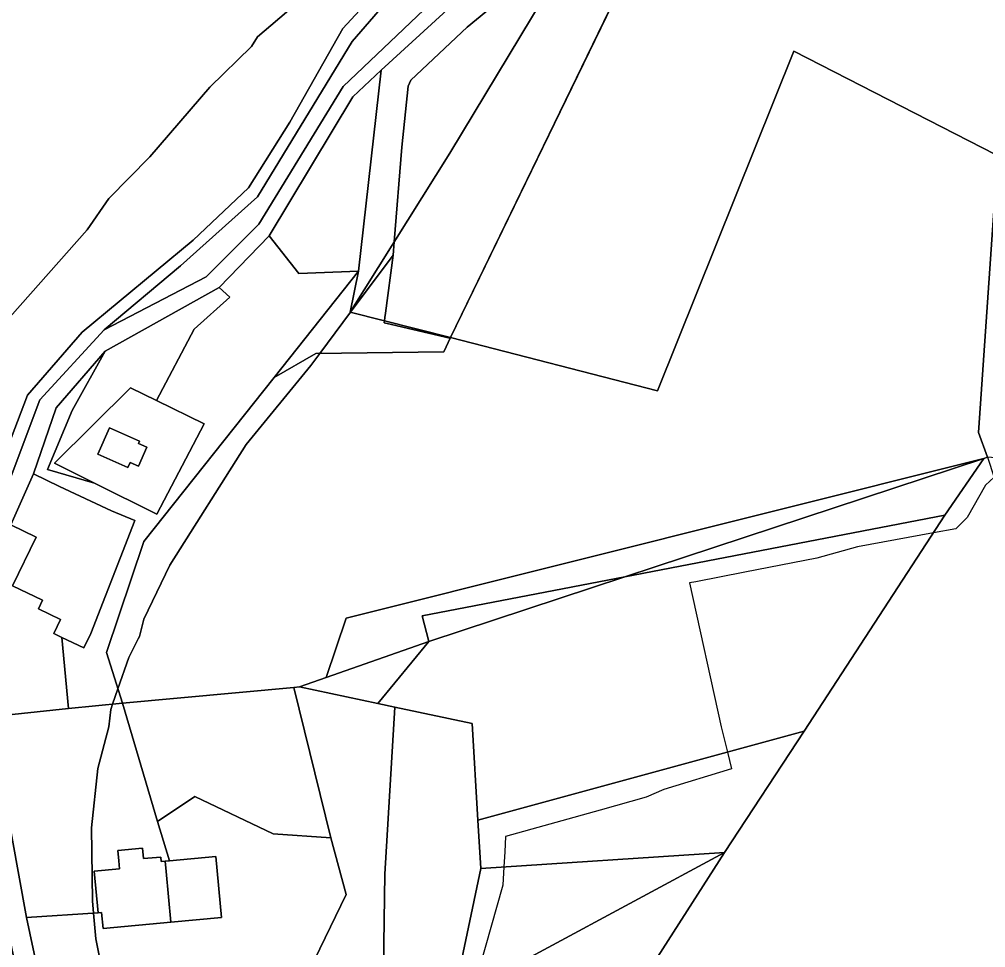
# Model space of a CAD drawing. Extents: x -477304 to -465429, y -1159113 to -1149210.
# Drawn here: x -473361.8 to -473125.3, y -1152599.3 to -1152372 of the extents above; entities that cross this region are included whole.
import ezdxf

# ---------------------------------------------------------------- set-up
doc = ezdxf.new("R2010")
doc.units = 0
for name, color, linetype in [('BPEJ_s', 7, 'Continuous'), ('ostatni_s', 7, 'Continuous'), ('PUPFL_s', 7, 'Continuous'), ('trav_porost_s', 7, 'Continuous'), ('voda_s', 7, 'Continuous'), ('zahrada_s', 7, 'Continuous')]:
    doc.layers.add(name, color=color, linetype=linetype)

msp = doc.modelspace()

# ---------------------------------------------------------------- linework, layer by layer
at = {"layer": 'BPEJ_s'}
for points in [[(-473239.83, -1152363.73), (-473252.17, -1152373.94), (-473266, -1152386.92), (-473266.64, -1152388.41), (-473268.13, -1152403.31), (-473270.01, -1152426.46), (-473270.28, -1152429.74), (-473280.75, -1152443.73), (-473288.27, -1152453.78), (-473290.47, -1152456.72), (-473306.22, -1152476.08), (-473324.94, -1152505.65), (-473331.33, -1152518.85), (-473332.39, -1152523.1), (-473332.67, -1152523.67), (-473334.94, -1152528.21), (-473337.64, -1152535.92), (-473338.96, -1152539.68), (-473339.41, -1152540.98), (-473339.84, -1152545.23), (-473342.6, -1152555.45), (-473344.09, -1152569.91), (-473343.88, -1152587.79), (-473343.6, -1152590.85), (-473343.03, -1152597.15), (-473342.22, -1152601.22)], [(-473342.6, -1152555.45), (-473339.84, -1152545.23), (-473339.41, -1152540.98), (-473338.96, -1152539.68), (-473337.64, -1152535.92), (-473334.94, -1152528.21), (-473332.67, -1152523.67), (-473332.39, -1152523.1), (-473331.33, -1152518.85), (-473324.94, -1152505.65), (-473306.22, -1152476.08), (-473290.47, -1152456.72), (-473288.27, -1152453.78), (-473280.75, -1152443.73), (-473270.28, -1152429.74), (-473272.17, -1152443.95), (-473272.32, -1152445.01), (-473272.43, -1152445.83), (-473272.49, -1152446.29), (-473270.68, -1152446.71), (-473256.38, -1152450.07), (-473256.29, -1152449.88), (-473214.7, -1152364.24)], [(-473214.7, -1152364.24), (-473256.29, -1152449.88), (-473256.38, -1152450.07), (-473270.68, -1152446.71), (-473272.49, -1152446.29), (-473272.43, -1152445.83), (-473272.32, -1152445.01), (-473272.17, -1152443.95), (-473270.28, -1152429.74), (-473270.01, -1152426.46), (-473268.13, -1152403.31), (-473266.64, -1152388.41), (-473266, -1152386.92), (-473252.17, -1152373.94), (-473239.83, -1152363.73)], [(-473294.73, -1152368.84), (-473303.45, -1152376.28), (-473304.94, -1152378.62), (-473315.16, -1152388.63), (-473329.84, -1152405.65), (-473339.84, -1152415.86), (-473345.16, -1152423.52), (-473368.57, -1152449.91)], [(-473368.57, -1152449.91), (-473345.16, -1152423.52), (-473339.84, -1152415.86), (-473329.84, -1152405.65), (-473315.16, -1152388.63), (-473304.94, -1152378.62), (-473303.45, -1152376.28), (-473294.73, -1152368.84)], [(-473123.2, -1152484.12), (-473125.36, -1152486.08), (-473129.83, -1152493.95), (-473132.59, -1152496.72), (-473138.09, -1152497.74), (-473156.64, -1152501.19), (-473166.64, -1152503.95), (-473184.2, -1152507.36), (-473196.21, -1152509.7), (-473197.77, -1152510), (-473190.04, -1152545.23), (-473188.51, -1152551.4), (-473187.5, -1152555.49), (-473204.08, -1152560.55), (-473208.34, -1152562.47), (-473219.66, -1152565.64), (-473242.77, -1152572.11), (-473242.98, -1152575.85), (-473243.19, -1152579.53), (-473243.45, -1152583.96), (-473250.52, -1152609.01)], [(-473123.2, -1152484.12), (-473125.36, -1152486.08), (-473129.83, -1152493.95), (-473132.59, -1152496.72), (-473138.09, -1152497.74), (-473156.64, -1152501.19), (-473166.64, -1152503.95), (-473184.2, -1152507.36), (-473196.21, -1152509.7), (-473197.77, -1152510), (-473190.04, -1152545.23), (-473188.51, -1152551.4), (-473187.5, -1152555.49), (-473204.08, -1152560.55), (-473208.34, -1152562.47), (-473219.66, -1152565.64), (-473242.77, -1152572.11), (-473242.98, -1152575.85), (-473243.19, -1152579.53), (-473243.45, -1152583.96), (-473250.52, -1152609.01)], [(-473342.22, -1152601.22), (-473343.03, -1152597.15), (-473343.6, -1152590.85), (-473343.88, -1152587.79), (-473344.09, -1152569.91), (-473342.6, -1152555.45)]]:
    msp.add_lwpolyline(points, dxfattribs=at)
at = {"layer": 'ostatni_s'}
for points in [[(-473303.45, -1152415.46), (-473280.32, -1152377.43), (-473268.17, -1152363.31), (-473246.56, -1152340.4), (-473236.85, -1152319.14), (-473230.55, -1152303.09), (-473223.74, -1152296.46), (-473217.47, -1152302.17), (-473227.95, -1152319.25), (-473241.41, -1152349.25), (-473282.51, -1152388.46), (-473303.14, -1152422.15), (-473316.02, -1152435.09), (-473341.01, -1152448.06), (-473322.37, -1152432.38)], [(-473343.39, -1152485.56), (-473353.15, -1152480.71), (-473334.58, -1152462.23), (-473328.19, -1152465.35), (-473316.56, -1152471.02), (-473328.12, -1152493.15)], [(-473330.55, -1152476.72), (-473332.6, -1152481.39), (-473334.66, -1152480.48), (-473335.21, -1152481.72), (-473342.53, -1152478.5), (-473339.69, -1152472.04), (-473332.37, -1152475.26), (-473332.61, -1152475.82)], [(-473332.37, -1152475.26), (-473339.69, -1152472.04), (-473342.53, -1152478.5), (-473335.21, -1152481.72), (-473334.66, -1152480.48), (-473332.6, -1152481.39), (-473330.55, -1152476.72), (-473332.61, -1152475.82)], [(-473213.57, -1152508.48), (-473263.21, -1152518.02), (-473261.53, -1152524.29), (-473286.72, -1152533.15), (-473281.8, -1152518.58), (-473125.76, -1152479.53)], [(-473358.31, -1152483.31), (-473351.92, -1152486.37), (-473339.22, -1152492.38), (-473333.5, -1152494.69), (-473344.28, -1152522.37), (-473346, -1152525.92), (-473351.35, -1152523.33), (-473353.32, -1152522.37), (-473351.66, -1152518.95), (-473357.11, -1152516.3), (-473356.11, -1152514.24), (-473363.43, -1152510.69), (-473357.67, -1152498.8), (-473363.85, -1152495.8)], [(-473341.65, -1152590.7), (-473342.5, -1152590.78), (-473343.43, -1152580.55), (-473337.24, -1152579.99), (-473337.42, -1152578.02), (-473337.65, -1152575.5), (-473331.59, -1152574.95), (-473331.36, -1152577.47), (-473327.17, -1152577.09), (-473327.07, -1152578.19), (-473326.08, -1152578.1), (-473325.85, -1152580.62), (-473324.72, -1152593.06), (-473341.29, -1152594.59)]]:
    msp.add_lwpolyline(points, close=True, dxfattribs=at)
for points in [[(-473371.35, -1152585.81), (-473371.72, -1152582.63), (-473375.13, -1152564.43), (-473379.28, -1152526.37), (-473378.45, -1152521.81), (-473379.75, -1152507.27), (-473377.92, -1152504.24), (-473369.42, -1152489.14), (-473359.75, -1152464.05), (-473346.36, -1152448.57), (-473319.19, -1152426.04), (-473305.65, -1152413.28), (-473295.54, -1152397.17), (-473282.57, -1152374.28), (-473249.72, -1152338.71)], [(-473268.17, -1152363.31), (-473280.32, -1152377.43), (-473303.45, -1152415.46), (-473322.37, -1152432.38), (-473341.01, -1152448.06), (-473356.77, -1152465.14), (-473365.75, -1152489.08), (-473375.41, -1152513.2), (-473370.71, -1152563.16), (-473365.42, -1152590.64), (-473362.2, -1152606.24), (-473354.3, -1152629.93), (-473345.6, -1152641.33), (-473331.85, -1152676.76), (-473320.48, -1152705.29), (-473314.8, -1152725.09), (-473309.75, -1152741.94)]]:
    msp.add_lwpolyline(points, dxfattribs=at)
at = {"layer": 'PUPFL_s'}
for points in [[(-473196.14, -1152293.94), (-473192.35, -1152296.3), (-473184.18, -1152301.4), (-473256.29, -1152449.88), (-473280.81, -1152443.72), (-473256.45, -1152404.79), (-473224.76, -1152352.25)], [(-473224.76, -1152352.25), (-473256.45, -1152404.79), (-473280.81, -1152443.72), (-473278.81, -1152433.66), (-473273.21, -1152384.45), (-473238.14, -1152352.3), (-473235.51, -1152347.22)], [(-473299.44, -1152459.68), (-473278.81, -1152433.66), (-473280.81, -1152443.72), (-473256.29, -1152449.88), (-473257.92, -1152453.42), (-473289.21, -1152453.79)], [(-473250.99, -1152544.43), (-473269.87, -1152540.41), (-473274.01, -1152539.53), (-473261.53, -1152524.29), (-473213.57, -1152508.48), (-473135.28, -1152493.43), (-473169.69, -1152546.26), (-473249.54, -1152568.05)], [(-473293.22, -1152535.44), (-473286.72, -1152533.15), (-473261.53, -1152524.29), (-473274.01, -1152539.53)], [(-473249.54, -1152568.05), (-473169.69, -1152546.26), (-473189.2, -1152575.99), (-473248.83, -1152579.9)], [(-473255.52, -1152611.71), (-473248.83, -1152579.9), (-473189.2, -1152575.99)], [(-473251.44, -1152622.78), (-473255.52, -1152611.71), (-473189.2, -1152575.99), (-473209.55, -1152607.75)]]:
    msp.add_lwpolyline(points, close=True, dxfattribs=at)
msp.add_lwpolyline([(-473300.42, -1152747.86), (-473284.2, -1152723.81), (-473209.55, -1152607.75), (-473189.2, -1152575.99), (-473169.69, -1152546.26), (-473135.28, -1152493.43), (-473125.76, -1152479.53), (-473124.82, -1152479.18), (-473106.05, -1152536.51), (-473104.17, -1152542.14), (-473083.55, -1152653.86), (-473043.28, -1152739.47), (-473011.45, -1152783.25)], dxfattribs=at)
at = {"layer": 'trav_porost_s'}
for points in [[(-473182.1, -1152302.69), (-473088.75, -1152360.89), (-473102.42, -1152378.92), (-473113.5, -1152391.37), (-473117.93, -1152402.7), (-473119.54, -1152406.83), (-473172.27, -1152379.81), (-473205.6, -1152462.97), (-473256.29, -1152449.88), (-473184.18, -1152301.4)], [(-473257.92, -1152453.42), (-473256.29, -1152449.88), (-473205.6, -1152462.97), (-473172.27, -1152379.81), (-473119.54, -1152406.83), (-473122.95, -1152414.12), (-473127.01, -1152473.19), (-473124.82, -1152479.18), (-473125.76, -1152479.53), (-473281.8, -1152518.58), (-473286.72, -1152533.15), (-473293.22, -1152535.44), (-473294.61, -1152535.57), (-473336.53, -1152539.44), (-473340.45, -1152527.01), (-473331.29, -1152499.87), (-473299.44, -1152459.68), (-473289.21, -1152453.79)], [(-473032.72, -1152438.97), (-473036.03, -1152445.24), (-473040.89, -1152477.4), (-473041.73, -1152486.39), (-473047.43, -1152485.9), (-473124.82, -1152479.18), (-473127.01, -1152473.19), (-473122.95, -1152414.12), (-473119.54, -1152406.83), (-473117.93, -1152402.7), (-473047.19, -1152431.89)], [(-473125.76, -1152479.53), (-473135.28, -1152493.43), (-473213.57, -1152508.48)], [(-473263.21, -1152518.02), (-473213.57, -1152508.48), (-473261.53, -1152524.29)], [(-473318.85, -1152562.25), (-473327.93, -1152568.37), (-473336.53, -1152539.44), (-473294.61, -1152535.57), (-473285.56, -1152572.36), (-473299.62, -1152571.41)], [(-473285.56, -1152572.36), (-473294.61, -1152535.57), (-473293.22, -1152535.44), (-473274.01, -1152539.53), (-473269.87, -1152540.41), (-473272.31, -1152581.29), (-473272.92, -1152621.2), (-473276.34, -1152623.06), (-473304.92, -1152634.06), (-473281.79, -1152586.23)], [(-473272.92, -1152621.2), (-473272.31, -1152581.29), (-473269.87, -1152540.41), (-473250.99, -1152544.43), (-473249.54, -1152568.05), (-473248.83, -1152579.9), (-473255.52, -1152611.71)]]:
    msp.add_lwpolyline(points, close=True, dxfattribs=at)
for points in [[(-473249.72, -1152338.71), (-473282.57, -1152374.28), (-473295.54, -1152397.17), (-473305.65, -1152413.28), (-473319.19, -1152426.04), (-473346.36, -1152448.57), (-473359.75, -1152464.05), (-473369.42, -1152489.14), (-473377.92, -1152504.24), (-473382.09, -1152499.96), (-473387.87, -1152498.03), (-473389.02, -1152497.82), (-473385.39, -1152488.84), (-473414.23, -1152480.56), (-473373.66, -1152420.69), (-473383.58, -1152413.12), (-473418.41, -1152388.5), (-473373.59, -1152321.07)], [(-473357.31, -1152604.57), (-473360, -1152591.88), (-473342.5, -1152590.78), (-473341.65, -1152590.7), (-473341.29, -1152594.59), (-473324.72, -1152593.06), (-473312.32, -1152591.93), (-473313.68, -1152576.97), (-473325.06, -1152578.01), (-473327.93, -1152568.37), (-473318.85, -1152562.25), (-473299.62, -1152571.41), (-473285.56, -1152572.36), (-473281.79, -1152586.23), (-473304.92, -1152634.06)]]:
    msp.add_lwpolyline(points, dxfattribs=at)
at = {"layer": 'voda_s'}
for points in [[(-473304.28, -1152742.75), (-473314.8, -1152725.09), (-473320.48, -1152705.29), (-473331.85, -1152676.76), (-473345.6, -1152641.33), (-473354.3, -1152629.93), (-473362.2, -1152606.24), (-473365.42, -1152590.64), (-473370.71, -1152563.16), (-473375.41, -1152513.2), (-473365.75, -1152489.08), (-473356.77, -1152465.14), (-473341.01, -1152448.06), (-473316.02, -1152435.09), (-473303.14, -1152422.15), (-473282.51, -1152388.46), (-473241.41, -1152349.25)], [(-473238.14, -1152352.3), (-473273.21, -1152384.45), (-473280.16, -1152390.98), (-473300.61, -1152425.03), (-473312.89, -1152437.66), (-473340.74, -1152453.29), (-473352.72, -1152467.13), (-473358.31, -1152483.31), (-473363.85, -1152495.8), (-473371.94, -1152514.15), (-473369, -1152542.8), (-473360, -1152591.88), (-473357.31, -1152604.57), (-473350.14, -1152626.33), (-473341.04, -1152640.19), (-473338.1, -1152648.68), (-473316.85, -1152701.41), (-473308.36, -1152722.56), (-473300.33, -1152743.04)]]:
    msp.add_lwpolyline(points, dxfattribs=at)
at = {"layer": 'zahrada_s'}
for points in [[(-473280.16, -1152390.98), (-473273.21, -1152384.45), (-473278.81, -1152433.66), (-473293.4, -1152434.25), (-473300.61, -1152425.03)], [(-473331.29, -1152499.87), (-473340.45, -1152527.01), (-473336.53, -1152539.44), (-473349.77, -1152540.76), (-473351.35, -1152523.33), (-473346, -1152525.92), (-473344.28, -1152522.37), (-473333.5, -1152494.69), (-473339.22, -1152492.38), (-473351.92, -1152486.37), (-473358.31, -1152483.31), (-473352.72, -1152467.13), (-473340.74, -1152453.29), (-473348.82, -1152467.81), (-473354.84, -1152482.23), (-473343.39, -1152485.56), (-473328.12, -1152493.15), (-473316.56, -1152471.02), (-473328.19, -1152465.35), (-473318.95, -1152447.84), (-473310.22, -1152439.99), (-473312.89, -1152437.66), (-473300.61, -1152425.03), (-473293.4, -1152434.25), (-473278.81, -1152433.66), (-473299.44, -1152459.68)], [(-473343.39, -1152485.56), (-473354.84, -1152482.23), (-473348.82, -1152467.81), (-473340.74, -1152453.29), (-473312.89, -1152437.66), (-473310.22, -1152439.99), (-473318.95, -1152447.84), (-473328.19, -1152465.35), (-473334.58, -1152462.23), (-473353.15, -1152480.71)], [(-473353.32, -1152522.37), (-473351.35, -1152523.33), (-473349.77, -1152540.76), (-473369, -1152542.8), (-473371.94, -1152514.15), (-473363.85, -1152495.8), (-473357.67, -1152498.8), (-473363.43, -1152510.69), (-473356.11, -1152514.24), (-473357.11, -1152516.3), (-473351.66, -1152518.95)], [(-473336.53, -1152539.44), (-473327.93, -1152568.37), (-473325.06, -1152578.01), (-473326.08, -1152578.1), (-473327.07, -1152578.19), (-473327.17, -1152577.09), (-473331.36, -1152577.47), (-473331.59, -1152574.95), (-473337.65, -1152575.5), (-473337.42, -1152578.02), (-473337.24, -1152579.99), (-473343.43, -1152580.55), (-473342.5, -1152590.78), (-473360, -1152591.88), (-473369, -1152542.8), (-473349.77, -1152540.76)], [(-473325.06, -1152578.01), (-473313.68, -1152576.97), (-473312.32, -1152591.93), (-473324.72, -1152593.06), (-473325.85, -1152580.62), (-473326.08, -1152578.1)]]:
    msp.add_lwpolyline(points, close=True, dxfattribs=at)

doc.saveas('drawing.dxf')
